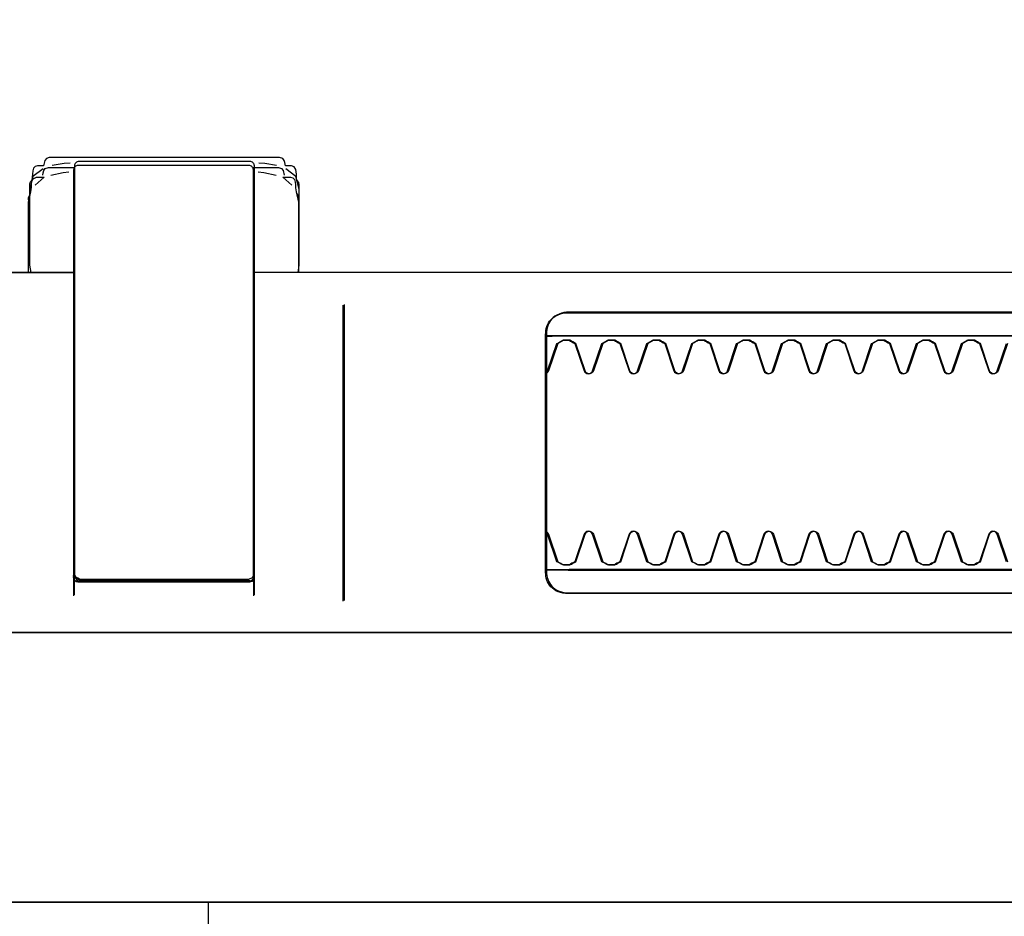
# Model space of a CAD drawing. Header units: millimetres. Extents: x 7483 to 13091, y 8111 to 13871.
# Tile 778 of 920: x 11552.73 to 11557.11, y 10130.9 to 10134.89. Entities that reach past the tile are written whole.
import ezdxf

# ---------------------------------------------------------------- set-up
doc = ezdxf.new("R2010")
doc.units = ezdxf.units.MM
doc.layers.add('a___wymiary', color=7, linetype='Continuous', lineweight=5, true_color=0x000000)
doc.layers.add('wymiary', color=7, linetype='Continuous', lineweight=5, true_color=0xb2b2b2)
doc.layers.add('Wyposazenie Wew - Urzadzenia Sanitarne', color=6, linetype='Continuous')
doc.styles.add('Arial', font='arial.ttf')
doc.dimstyles.new('wymiary agp1', dxfattribs={"dimtxt": 16, "dimasz": 5, "dimexe": 30, "dimexo": 60, "dimgap": 1.8, "dimtad": 1, "dimdec": 3, "dimrnd": 0.5, "dimdsep": 46, "dimtxsty": 'Arial', "dimblk": 'znacznik', "dimcen": 1.5, "dimse1": 1, "dimse2": 1, "dimclrd": 256, "dimazin": 0, "dimtfac": 1, "dimtdec": 3, "dimtmove": 1, "dimatfit": 3, "dimldrblk": 'znacznik', "dimfxl": 0, "dimlwd": -1, "dimarcsym": 0})

# ---------------------------------------------------------------- blocks, each defined once
blk = doc.blocks.new('Niska ust KOLO bez barier')
for points in [[(-17.2, 14.4783), (-17.2, 8.0317)], [(-18.6276, 14.2317), (-18.6276, 9.4317), (-18.6271, 9.4203), (-18.6255, 9.4088), (-18.6228, 9.3977), (-18.6191, 9.3872), (-18.6146, 9.3776), (-18.6094, 9.3691), (-18.6037, 9.3617), (-18.5974, 9.3551), (-18.5905, 9.3493), (-18.5831, 9.3444), (-18.5753, 9.3403), (-18.5671, 9.3371), (-18.5587, 9.3347), (-18.5501, 9.333), (-18.5414, 9.332), (-18.5329, 9.3317), (-17.4746, 9.3317), (-17.4659, 9.332), (-17.4572, 9.333), (-17.4485, 9.3347), (-17.44, 9.3371), (-17.4317, 9.3403), (-17.4237, 9.3444), (-17.4163, 9.3493), (-17.4093, 9.3551), (-17.4029, 9.3617), (-17.3971, 9.3691), (-17.3918, 9.3776), (-17.3872, 9.3872), (-17.3835, 9.3977), (-17.3808, 9.4088), (-17.3792, 9.4203), (-17.3786, 9.4317), (-17.3786, 14.2317)], [(-18.5231, 9.4317), (-18.5231, 14.2317)], [(-17.4831, 14.2317), (-17.4831, 9.4317)], [(-18.6615, 8.4317), (-17.3446, 8.4317)], [(-16.8108, 8.2027), (-16.7758, 8.1619), (-16.7758, 8.1961), (-16.7786, 8.2065), (-16.7859, 8.2139), (-16.7971, 8.2177), (-16.8097, 8.2188), (-16.8221, 8.2192), (-16.8413, 8.2212), (-16.8866, 8.2317), (-17.2, 8.2317)], [(-16.8476, 8.2237), (-16.8562, 8.2302), (-16.8759, 8.2317)], [(-16.732, 8.0283), (-16.732, 8.1436), (-16.7361, 8.1564), (-16.7459, 8.1644), (-16.7668, 8.1692)], [(-16.7511, 8.0533), (-16.7543, 8.0787), (-16.7663, 8.1323)], [(-17.3707, 8.0317), (-18.4807, 8.0317), (-18.6371, 8.0317)], [(-18.5581, 7.2317), (-18.6371, 7.2317)], [(-16.7668, 7.0942), (-16.7555, 7.0958), (-16.7457, 7.0991), (-16.7372, 7.1057), (-16.732, 7.1199), (-16.732, 7.2352)], [(-16.7663, 7.1311), (-16.7543, 7.1847), (-16.7511, 7.2101)], [(-17.2, 7.0317), (-16.8866, 7.0317), (-16.8413, 7.0422), (-16.8306, 7.0437), (-16.8195, 7.0444), (-16.8063, 7.0448), (-16.7944, 7.0463), (-16.7831, 7.0515), (-16.7758, 7.0672), (-16.7758, 7.1015), (-16.8108, 7.0607)], [(-16.8759, 7.0317), (-16.8657, 7.0317), (-16.8477, 7.0397)]]:
    blk.add_lwpolyline(points)
for points in [[(-18.0311, 14.3926, -0.125713), (-19.4662, 14.7739, -0.121439), (-19.5187, 14.8229, 0.262119), (-20, 13.968), (-20, 5.968, 0.414214), (-19, 4.968), (-18.7515, 4.968, -0.405519), (-18.8, 5.018), (-18.8, 5.088, -0.414214), (-18.75, 5.138), (-17.25, 5.138, -0.414214), (-17.2, 5.088), (-17.2, 5.018, -0.405519), (-17.2485, 4.968, -0.001664), (-15.9933, 4.968)], [(-17.2, 7.2317), (-17.2, 6.8517, -0.414214), (-17.22, 6.8317), (-18.4617, 6.8317), (-18.78, 6.8317, -0.414214), (-18.8, 6.8517), (-18.8, 14.4847), (-18.8847, 14.5098), (-18.9686, 14.5375), (-19.0517, 14.5676), (-19.1339, 14.6001), (-19.215, 14.6351), (-19.2951, 14.6724), (-19.3741, 14.712), (-19.4557, 14.7562), (-19.4643, 14.7617), (-19.4726, 14.7678), (-19.4806, 14.7747), (-19.4881, 14.7821), (-19.4952, 14.7902), (-19.5017, 14.7987)], [(-18.4854, 11.3814), (-18.3636, 11.3407, -0.719897), (-18.3636, 11.3027), (-18.4854, 11.262, -0.050055), (-18.5, 11.2359), (-18.5, 11.2076, -0.050055), (-18.4854, 11.1814), (-18.3636, 11.1407, -0.719897), (-18.3636, 11.1027), (-18.4854, 11.062, -0.050055), (-18.5, 11.0359), (-18.5, 11.0076, -0.050055), (-18.4854, 10.9814), (-18.3636, 10.9407, -0.719897), (-18.3636, 10.9027), (-18.4854, 10.862, -0.050055), (-18.5, 10.8359), (-18.5, 10.8076, -0.050055), (-18.4854, 10.7814), (-18.3636, 10.7407, -0.719897), (-18.3636, 10.7027), (-18.4854, 10.662, -0.050055), (-18.5, 10.6359), (-18.5, 10.6076, -0.050055), (-18.4854, 10.5814), (-18.3636, 10.5407, -0.719897), (-18.3636, 10.5027), (-18.4854, 10.462, -0.050055), (-18.5, 10.4359), (-18.5, 10.4076, -0.050055), (-18.4854, 10.3814), (-18.3636, 10.3407, -0.719897), (-18.3636, 10.3027), (-18.4854, 10.262, -0.050055), (-18.5, 10.2359), (-18.5, 10.2076, -0.050055), (-18.4854, 10.1814), (-18.3636, 10.1407, -0.719897), (-18.3636, 10.1027), (-18.4854, 10.062, -0.050055), (-18.5, 10.0359), (-18.5, 10.0076, -0.050055), (-18.4854, 9.9814), (-18.3636, 9.9407, -0.719897), (-18.3636, 9.9027), (-18.4854, 9.862, -0.050055), (-18.5, 9.8359), (-18.5, 9.8076, -0.050055), (-18.4854, 9.7814), (-18.3636, 9.7407, -0.719897), (-18.3636, 9.7027), (-18.4854, 9.662, -0.050055), (-18.5, 9.6359), (-18.5, 9.6076, -0.050055), (-18.4854, 9.5814), (-18.3636, 9.5407, -0.719897), (-18.3636, 9.5027), (-18.4854, 9.462, -0.050055), (-18.5, 9.4359), (-18.5, 9.4076, -0.050055), (-18.4854, 9.3814), (-18.3636, 9.3407, -0.182836), (-18.3527, 9.3317)], [(-17.6473, 9.3317, -0.182836), (-17.6363, 9.3407), (-17.5146, 9.3814, -0.050055), (-17.5, 9.4076), (-17.5, 9.4359, -0.050055), (-17.5146, 9.462), (-17.6363, 9.5027, -0.719897), (-17.6363, 9.5407), (-17.5146, 9.5814, -0.050055), (-17.5, 9.6076), (-17.5, 9.6359, -0.050055), (-17.5146, 9.662), (-17.6363, 9.7027, -0.719897), (-17.6363, 9.7407), (-17.5146, 9.7814, -0.050055), (-17.5, 9.8076), (-17.5, 9.8359, -0.050055), (-17.5146, 9.862), (-17.6363, 9.9027, -0.719897), (-17.6363, 9.9407), (-17.5146, 9.9814, -0.050055), (-17.5, 10.0076), (-17.5, 10.0359, -0.050055), (-17.5146, 10.062), (-17.6363, 10.1027, -0.719897), (-17.6363, 10.1407), (-17.5146, 10.1814, -0.050055), (-17.5, 10.2076), (-17.5, 10.2359, -0.050055), (-17.5146, 10.262), (-17.6363, 10.3027, -0.719897), (-17.6363, 10.3407), (-17.5146, 10.3814, -0.050055), (-17.5, 10.4076), (-17.5, 10.4359, -0.050055), (-17.5146, 10.462), (-17.6363, 10.5027, -0.719897), (-17.6363, 10.5407), (-17.5146, 10.5814, -0.050055), (-17.5, 10.6076), (-17.5, 10.6359, -0.050055), (-17.5146, 10.662), (-17.6363, 10.7027, -0.719897), (-17.6363, 10.7407), (-17.5146, 10.7814, -0.050055), (-17.5, 10.8076), (-17.5, 10.8359, -0.050055), (-17.5146, 10.862), (-17.6363, 10.9027, -0.719897), (-17.6363, 10.9407), (-17.5146, 10.9814, -0.050055), (-17.5, 11.0076), (-17.5, 11.0359, -0.050055), (-17.5146, 11.062), (-17.6363, 11.1027, -0.719897), (-17.6363, 11.1407), (-17.5146, 11.1814, -0.050055), (-17.5, 11.2076), (-17.5, 11.2359, -0.050055), (-17.5146, 11.262), (-17.6363, 11.3027, -0.719897), (-17.6363, 11.3407), (-17.5146, 11.3814, -0.050055)], [(-18.5753, 7.2517), (-18.5753, 8.011), (-18.5722, 8.0221), (-18.5643, 8.0294), (-18.5545, 8.0317), (-18.5646, 8.0303), (-18.573, 8.024), (-18.5771, 8.0136), (-18.5772, 7.2517), (-18.5741, 7.2411), (-18.5665, 7.234), (-18.5472, 7.2317), (-18.5578, 7.2372), (-18.5633, 7.2517), (-18.5633, 8.0118), (-18.5565, 8.0275), (-18.5472, 8.0317), (-16.7433, 8.0317, -0.414214), (-16.7233, 8.0117), (-16.7233, 7.2517, -0.414214), (-16.7433, 7.2317), (-18.5472, 7.2317)], [(-18.5554, 7.2317, -0.414213), (-18.5753, 7.2517), (-18.5751, 8.0115), (-18.5751, 7.2517), (-18.5722, 7.2414), (-18.5643, 7.234), (-18.5545, 7.2317)]]:
    blk.add_lwpolyline(points, format="xyb")
at = {"extrusion": (0, 0, -1)}
for centre, major_axis, ratio, start_param, end_param in [((-18.5237, 9.4317), (0, -0.1), 0.006244, 4.712389, 6.283185), ((-17.4837, 9.4317), (0, -0.1), 0.006244, 4.712389, 6.283185), ((-16.768, 8.1493), (0.0013, 0.02), 0.199357, 6.276703, 6.276744), ((-16.768, 7.1141), (0.0013, -0.02), 0.199357, 0.006339, 0.00638)]:
    blk.add_ellipse(centre, major_axis=major_axis, ratio=ratio, start_param=start_param, end_param=end_param, dxfattribs=at)
blk = doc.blocks.new('zw$47C3')
for points in [[(0.056251, 0.148688), (0.056268, 0.148504), (0.056287, 0.148403), (0.056313, 0.148302), (0.056348, 0.148201), (0.056391, 0.148098), (0.056441, 0.148001), (0.056494, 0.147914), (0.056557, 0.147825), (0.056627, 0.14774), (0.056701, 0.147662), (0.056777, 0.147592), (0.05686, 0.147526), (0.056944, 0.147469), (0.057035, 0.147416), (0.057793, 0.147014), (0.058562, 0.146634), (0.059341, 0.146276), (0.060131, 0.14594), (0.06093, 0.145627), (0.061738, 0.145337), (0.062553, 0.14507), (0.063376, 0.144827), (0.063376, 0.068559, 0.414214)], [(0.091442, 0.04968), (0.078891, 0.04968, 0.405519), (0.079376, 0.05018), (0.079376, 0.05088, 0.414214), (0.078876, 0.05138), (0.063876, 0.05138, 0.414214), (0.063376, 0.05088), (0.063376, 0.05018, 0.405519), (0.063861, 0.04968), (0.061376, 0.04968, -0.414214), (0.051376, 0.05968), (0.051376, 0.13968, -0.266001), (0.056313, 0.148304)], [(0.067849, 0.093359, 0.182836), (0.067739, 0.093448), (0.066522, 0.093856, 0.050055), (0.066376, 0.094117), (0.066376, 0.0944, 0.050055), (0.066522, 0.094662), (0.067739, 0.095069, 0.719897), (0.067739, 0.095448), (0.066522, 0.095856, 0.050055), (0.066376, 0.096117), (0.066376, 0.0964, 0.050055), (0.066522, 0.096662), (0.067739, 0.097069, 0.719897), (0.067739, 0.097448), (0.066522, 0.097856, 0.050055), (0.066376, 0.098117), (0.066376, 0.0984, 0.050055), (0.066522, 0.098662), (0.067739, 0.099069, 0.719897), (0.067739, 0.099448), (0.066522, 0.099856, 0.050055), (0.066376, 0.100117), (0.066376, 0.1004, 0.050055), (0.066522, 0.100662), (0.067739, 0.101069, 0.719897), (0.067739, 0.101448), (0.066522, 0.101856, 0.050055), (0.066376, 0.102117), (0.066376, 0.1024, 0.050055), (0.066522, 0.102662), (0.067739, 0.103069, 0.719897), (0.067739, 0.103448), (0.066522, 0.103856, 0.050055), (0.066376, 0.104117), (0.066376, 0.1044, 0.050055), (0.066522, 0.104662), (0.067739, 0.105069, 0.719897), (0.067739, 0.105448), (0.066522, 0.105856, 0.050055), (0.066376, 0.106117), (0.066376, 0.1064, 0.050055), (0.066522, 0.106662), (0.067739, 0.107069, 0.719897), (0.067739, 0.107448), (0.066522, 0.107856, 0.050055), (0.066376, 0.108117), (0.066376, 0.1084, 0.050055), (0.066522, 0.108662), (0.067739, 0.109069, 0.719897), (0.067739, 0.109448), (0.066522, 0.109856, 0.050055), (0.066376, 0.110117), (0.066376, 0.1104, 0.050055), (0.066522, 0.110662), (0.067739, 0.111069, 0.719897), (0.067739, 0.111448), (0.066522, 0.111856, 0.050055), (0.066376, 0.112117), (0.066376, 0.1124, 0.050055), (0.066522, 0.112662), (0.067739, 0.113069, 0.719897), (0.067739, 0.113448), (0.066522, 0.113856, 0.050055)], [(0.07623, 0.113856), (0.075012, 0.113448, 0.719897), (0.075012, 0.113069), (0.07623, 0.112662, 0.050055), (0.076376, 0.1124), (0.076376, 0.112117, 0.050055), (0.07623, 0.111856), (0.075012, 0.111448, 0.719897), (0.075012, 0.111069), (0.07623, 0.110662, 0.050055), (0.076376, 0.1104), (0.076376, 0.110117, 0.050055), (0.07623, 0.109856), (0.075012, 0.109448, 0.719897), (0.075012, 0.109069), (0.07623, 0.108662, 0.050055), (0.076376, 0.1084), (0.076376, 0.108117, 0.050055), (0.07623, 0.107856), (0.075012, 0.107448, 0.719897), (0.075012, 0.107069), (0.07623, 0.106662, 0.050055), (0.076376, 0.1064), (0.076376, 0.106117, 0.050055), (0.07623, 0.105856), (0.075012, 0.105448, 0.719897), (0.075012, 0.105069), (0.07623, 0.104662, 0.050055), (0.076376, 0.1044), (0.076376, 0.104117, 0.050055), (0.07623, 0.103856), (0.075012, 0.103448, 0.719897), (0.075012, 0.103069), (0.07623, 0.102662, 0.050055), (0.076376, 0.1024), (0.076376, 0.102117, 0.050055), (0.07623, 0.101856), (0.075012, 0.101448, 0.719897), (0.075012, 0.101069), (0.07623, 0.100662, 0.050055), (0.076376, 0.1004), (0.076376, 0.100117, 0.050055), (0.07623, 0.099856), (0.075012, 0.099448, 0.719897), (0.075012, 0.099069), (0.07623, 0.098662, 0.050055), (0.076376, 0.0984), (0.076376, 0.098117, 0.050055), (0.07623, 0.097856), (0.075012, 0.097448, 0.719897), (0.075012, 0.097069), (0.07623, 0.096662, 0.050055), (0.076376, 0.0964), (0.076376, 0.096117, 0.050055), (0.07623, 0.095856), (0.075012, 0.095448, 0.719897), (0.075012, 0.095069), (0.07623, 0.094662, 0.050055), (0.076376, 0.0944), (0.076376, 0.094117, 0.050055), (0.07623, 0.093856), (0.075012, 0.093448, 0.182836), (0.074903, 0.093359)], [(0.065675, 0.080159), (0.065676, 0.072564), (0.065676, 0.080159), (0.065705, 0.080262), (0.065784, 0.080336), (0.07442, 0.080359), (0.084125, 0.080359, -0.414214), (0.084325, 0.080159), (0.084325, 0.072559, -0.414214), (0.084125, 0.072359), (0.065945, 0.072359), (0.065849, 0.072401), (0.06578, 0.072559)]]:
    blk.add_lwpolyline(points, format="xyb")
for points in [[(0.079376, 0.068559), (0.079376, 0.072359)], [(0.079376, 0.144974), (0.079376, 0.080359)], [(0.077619, 0.142359), (0.077619, 0.094359), (0.077614, 0.094244), (0.077598, 0.09413), (0.077571, 0.094018), (0.077534, 0.093914), (0.077488, 0.093818), (0.077436, 0.093732), (0.077379, 0.093658), (0.077315, 0.093593), (0.077246, 0.093535), (0.077171, 0.093486), (0.077093, 0.093445), (0.07701, 0.093412), (0.076925, 0.093388), (0.076839, 0.093372), (0.076752, 0.093362), (0.076666, 0.093359), (0.066083, 0.093359), (0.065997, 0.093362), (0.06591, 0.093372), (0.065823, 0.093388), (0.065738, 0.093412), (0.065656, 0.093445), (0.065577, 0.093486), (0.065503, 0.093535), (0.065434, 0.093593), (0.06537, 0.093658), (0.065313, 0.093732), (0.06526, 0.093818), (0.065215, 0.093914), (0.065178, 0.094018), (0.065151, 0.09413), (0.065135, 0.094244), (0.065129, 0.094359), (0.065129, 0.142359)], [(0.066174, 0.142359), (0.066174, 0.094359)], [(0.076574, 0.094359), (0.076574, 0.142359)], [(0.077959, 0.084359), (0.06479, 0.084359)], [(0.079376, 0.082304), (0.079702, 0.082359), (0.083178, 0.082359), (0.083281, 0.082358), (0.08339, 0.082339), (0.083482, 0.082253), (0.083587, 0.082239), (0.083752, 0.082231), (0.083854, 0.082226), (0.083966, 0.082206), (0.084075, 0.082136), (0.084122, 0.082005), (0.084122, 0.081739), (0.084268, 0.081719), (0.084366, 0.081685), (0.084449, 0.081619), (0.0845, 0.081479), (0.0845, 0.071238), (0.084459, 0.071112), (0.084363, 0.071032), (0.084122, 0.070976), (0.084122, 0.070715), (0.084095, 0.070611), (0.084023, 0.070537), (0.083911, 0.070499), (0.083752, 0.070487), (0.083627, 0.070482), (0.083482, 0.070465), (0.083406, 0.070387), (0.083305, 0.07036), (0.083177, 0.070359), (0.079703, 0.070359), (0.079376, 0.070412)], [(0.083083, 0.082354), (0.083657, 0.082208), (0.083992, 0.08176)], [(0.084147, 0.081351), (0.084232, 0.080818), (0.084248, 0.080555)], [(0.065042, 0.080359), (0.076111, 0.080359), (0.077706, 0.080359)], [(0.051376, 0.078306), (0.041982, 0.078306)], [(0.065042, 0.072359), (0.06587, 0.072359), (0.065705, 0.072455), (0.065676, 0.072559)], [(0.084248, 0.072163), (0.084232, 0.0719), (0.084147, 0.071366)], [(0.083992, 0.070957), (0.083657, 0.070509), (0.083083, 0.070364)]]:
    blk.add_lwpolyline(points)
for centre, major_axis, ratio, start_param, end_param in [((0.066174, 0.094359), (0, -0.001), 0.000289, 0, 1.570796), ((0.076574, 0.094359), (0, -0.001), 0.000289, 0, 1.570796), ((0.084145, 0.081535), (0.000013, 0.0002), 0.223, 0.006306, 0.006351), ((0.084145, 0.071183), (0.000013, -0.0002), 0.223, 6.276731, 6.276777)]:
    blk.add_ellipse(centre, major_axis=major_axis, ratio=ratio, start_param=start_param, end_param=end_param)
blk = doc.blocks.new('znacznik')
at = {"layer": 'a___wymiary'}
for p, q in [((0, 1.39355), (0, -1.39355)), ((1.39355, 0), (-1.39355, 0))]:
    blk.add_line(p, q, dxfattribs=at)
at = {"layer": 'a___wymiary', "const_width": 0.2}
blk.add_lwpolyline([(0.87593, 0.87593), (-0.87593, -0.87593)], dxfattribs=at)
blk = doc.blocks.new('*D1393')
at = {"layer": 'Defpoints', "color": 0, "transparency": 16777216}
for p in [(11570.7364, 10234.3513), (11545.7364, 10134.6978), (11570.7364, 10134.6978)]:
    blk.add_point(p, dxfattribs=at)
at = {"layer": 'wymiary', "color": 253, "true_color": 0x999999, "transparency": 16777216}
for p, q in [((11510.1696, 10234.3513), (11545.7364, 10234.3513)), ((11550.7364, 10234.3513), (11565.7364, 10234.3513))]:
    blk.add_line(p, q, dxfattribs=at)
at = {"layer": 'wymiary', "color": 253, "true_color": 0x999999, "transparency": 16777216, "xscale": 5, "yscale": 5, "zscale": 5, "rotation": 180}
blk.add_blockref('znacznik', (11545.7364, 10234.3513), dxfattribs=at)
at = {"layer": 'wymiary', "color": 253, "true_color": 0x999999, "transparency": 16777216, "xscale": 5, "yscale": 5, "zscale": 5}
blk.add_blockref('znacznik', (11570.7364, 10234.3513), dxfattribs=at)
at = {"layer": 'wymiary', "color": 18, "true_color": 0x000000, "transparency": 16777216, "insert": (11523.6258, 10244.3205), "char_height": 16, "attachment_point": 5, "style": 'Arial'}
blk.add_mtext('25', dxfattribs=at)

msp = doc.modelspace()

# ---------------------------------------------------------------- block references
at = {"layer": 'Wyposazenie Wew - Urzadzenia Sanitarne', "xscale": -1, "rotation": 270}
msp.add_blockref('Niska ust KOLO bez barier', (11545.7364, 10150.9669), dxfattribs=at)
at = {"layer": 'Wyposazenie Wew - Urzadzenia Sanitarne', "color": 211, "linetype": 'Continuous', "lineweight": 13, "xscale": -100, "yscale": 100, "zscale": 100, "rotation": 269.9999999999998}
msp.add_blockref('zw$47C3', (11545.7364, 10125.8293), dxfattribs=at)

# ---------------------------------------------------------------- dimensions: what is measured, and where the dimension line sits
at = {"layer": 'wymiary'}
dim = msp.add_linear_dim(base=(11570.7364, 10234.3513), p1=(11545.7364, 10134.6978), p2=(11570.7364, 10134.6978), dimstyle='wymiary agp1', override={"dimblk": 'znacznik'}, dxfattribs=at)
dim.commit()
dim.dimension.update_dxf_attribs({"geometry": '*D1393', "text_midpoint": (11523.6258, 10234.3513), "dimtype": 160})

doc.saveas('drawing.dxf')
